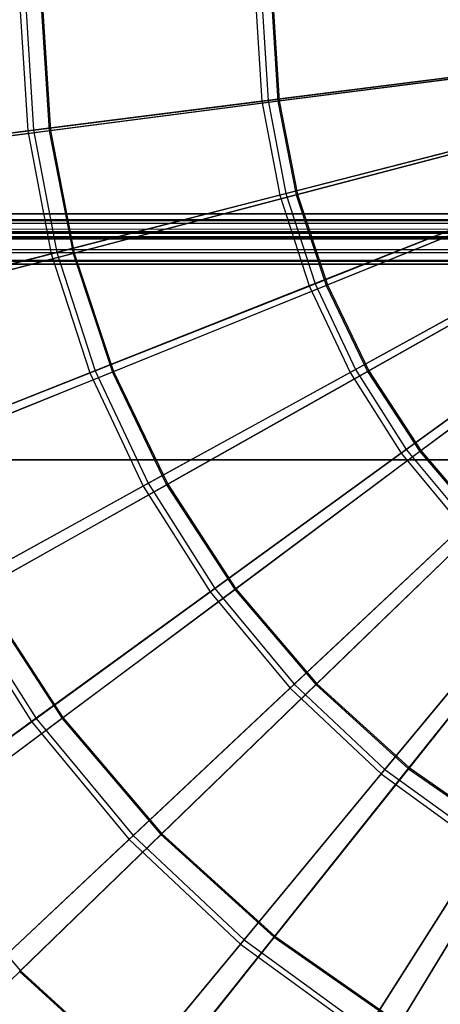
# Model space of a CAD drawing. Extents: x 0.2 to 40.1, y -6.7 to 6.7.
# Tile 345 of 516: x 28.079 to 28.736, y -4.985 to -3.446. Entities that reach past the tile are written whole.
import ezdxf

# ---------------------------------------------------------------- set-up
doc = ezdxf.new("R2010")
doc.units = 0
doc.header["$MEASUREMENT"] = 0
doc.layers.get('0').update_dxf_attribs({"color": 13, "linetype": 'CONTINUOUS'})

# ---------------------------------------------------------------- blocks, each defined once
blk = doc.blocks.new('SNOWBALL_XIV_PM3_STL')
at = {"color": 0}
for p, q in [((28.0788, -3.4242, 14.1268), (28.0911, -3.6195, 14.1268)), ((28.0788, -3.4242, 14.1268), (28.0911, -3.6195, 14.1268)), ((28.088, -3.4242, 19.7151), (28.1002, -3.6183, 19.7151)), ((28.088, -3.4242, 19.7151), (28.1002, -3.6183, 19.7151)), ((28.1121, -3.4242, 14.1727), (28.1246, -3.6192, 14.1727)), ((28.1121, -3.4242, 14.1727), (28.1246, -3.6192, 14.1727)), ((28.1141, -3.4242, 19.67), (28.1266, -3.6189, 19.67)), ((28.1141, -3.4242, 19.67), (28.1266, -3.6189, 19.67)), ((28.4479, -3.4242, 13.9628), (28.4573, -3.5732, 13.9628)), ((28.4479, -3.4242, 13.9628), (28.4573, -3.5732, 13.9628)), ((28.4576, -3.4242, 19.8779), (28.4669, -3.572, 19.8779)), ((28.4576, -3.4242, 19.8779), (28.4669, -3.572, 19.8779)), ((28.4728, -3.4242, 14.0093), (28.4823, -3.5731, 14.0093)), ((28.4728, -3.4242, 14.0093), (28.4823, -3.5731, 14.0093)), ((28.4749, -3.4242, 19.8332), (28.4845, -3.5728, 19.8332)), ((28.4749, -3.4242, 19.8332), (28.4845, -3.5728, 19.8332)), ((28.8413, -3.5247, 13.8473), (28.4573, -3.5732, 13.9628)), ((28.8413, -3.5247, 13.8473), (28.4573, -3.5732, 13.9628)), ((28.4669, -3.572, 19.8779), (28.8513, -3.5235, 19.9921)), ((28.4669, -3.572, 19.8779), (28.8513, -3.5235, 19.9921)), ((28.8578, -3.5247, 13.8929), (28.4823, -3.5731, 14.0093)), ((28.8578, -3.5247, 13.8929), (28.4823, -3.5731, 14.0093)), ((28.4845, -3.5728, 19.8332), (28.86, -3.5244, 19.9493)), ((28.4845, -3.5728, 19.8332), (28.86, -3.5244, 19.9493)), ((28.4573, -3.5732, 13.9628), (28.0911, -3.6195, 14.1268)), ((28.4573, -3.5732, 13.9628), (28.0911, -3.6195, 14.1268)), ((28.1002, -3.6183, 19.7151), (28.4669, -3.572, 19.8779)), ((28.1002, -3.6183, 19.7151), (28.4669, -3.572, 19.8779)), ((28.4823, -3.5731, 14.0093), (28.1246, -3.6192, 14.1727)), ((28.4823, -3.5731, 14.0093), (28.1246, -3.6192, 14.1727)), ((28.1266, -3.6189, 19.67), (28.4845, -3.5728, 19.8332)), ((28.1266, -3.6189, 19.67), (28.4845, -3.5728, 19.8332)), ((28.4573, -3.5732, 13.9628), (28.4853, -3.7199, 13.9628)), ((28.4573, -3.5732, 13.9628), (28.4853, -3.7199, 13.9628)), ((28.4669, -3.572, 19.8779), (28.4947, -3.7175, 19.8779)), ((28.4669, -3.572, 19.8779), (28.4947, -3.7175, 19.8779)), ((28.4823, -3.5731, 14.0093), (28.5109, -3.7195, 14.0093)), ((28.4823, -3.5731, 14.0093), (28.5109, -3.7195, 14.0093)), ((28.4845, -3.5728, 19.8332), (28.5129, -3.719, 19.8332)), ((28.4845, -3.5728, 19.8332), (28.5129, -3.719, 19.8332)), ((28.0911, -3.6195, 14.1268), (27.7488, -3.6627, 14.3367)), ((28.0911, -3.6195, 14.1268), (27.7488, -3.6627, 14.3367)), ((27.7572, -3.6617, 19.5064), (28.1002, -3.6183, 19.7151)), ((27.7572, -3.6617, 19.5064), (28.1002, -3.6183, 19.7151)), ((28.1246, -3.6192, 14.1727), (27.7903, -3.6623, 14.3807)), ((28.1246, -3.6192, 14.1727), (27.7903, -3.6623, 14.3807)), ((27.7922, -3.6621, 19.4623), (28.1266, -3.6189, 19.67)), ((27.7922, -3.6621, 19.4623), (28.1266, -3.6189, 19.67)), ((28.0911, -3.6195, 14.1268), (28.1278, -3.8117, 14.1268)), ((28.0911, -3.6195, 14.1268), (28.1278, -3.8117, 14.1268)), ((28.1002, -3.6183, 19.7151), (28.1367, -3.8094, 19.7151)), ((28.1002, -3.6183, 19.7151), (28.1367, -3.8094, 19.7151)), ((28.1246, -3.6192, 14.1727), (28.162, -3.811, 14.1727)), ((28.1246, -3.6192, 14.1727), (28.162, -3.811, 14.1727)), ((28.1266, -3.6189, 19.67), (28.1639, -3.8105, 19.67)), ((28.1266, -3.6189, 19.67), (28.1639, -3.8105, 19.67)), ((28.8601, -3.6237, 13.8473), (28.4853, -3.7199, 13.9628)), ((28.8601, -3.6237, 13.8473), (28.4853, -3.7199, 13.9628)), ((28.4947, -3.7175, 19.8779), (28.8699, -3.6212, 19.9921)), ((28.4947, -3.7175, 19.8779), (28.8699, -3.6212, 19.9921)), ((28.877, -3.6235, 13.8929), (28.5109, -3.7195, 14.0093)), ((28.877, -3.6235, 13.8929), (28.5109, -3.7195, 14.0093)), ((28.5129, -3.719, 19.8332), (28.8792, -3.623, 19.9493)), ((28.5129, -3.719, 19.8332), (28.8792, -3.623, 19.9493)), ((28.4853, -3.7199, 13.9628), (28.1278, -3.8117, 14.1268)), ((28.4853, -3.7199, 13.9628), (28.1278, -3.8117, 14.1268)), ((28.1367, -3.8094, 19.7151), (28.4947, -3.7175, 19.8779)), ((28.1367, -3.8094, 19.7151), (28.4947, -3.7175, 19.8779)), ((28.5109, -3.7195, 14.0093), (28.162, -3.811, 14.1727)), ((28.5109, -3.7195, 14.0093), (28.162, -3.811, 14.1727)), ((28.1639, -3.8105, 19.67), (28.5129, -3.719, 19.8332)), ((28.1639, -3.8105, 19.67), (28.5129, -3.719, 19.8332)), ((28.4853, -3.7199, 13.9628), (28.5314, -3.862, 13.9628)), ((28.4853, -3.7199, 13.9628), (28.5314, -3.862, 13.9628)), ((28.4947, -3.7175, 19.8779), (28.5405, -3.8584, 19.8779)), ((28.4947, -3.7175, 19.8779), (28.5405, -3.8584, 19.8779)), ((28.5109, -3.7195, 14.0093), (28.5579, -3.8611, 14.0093)), ((28.5109, -3.7195, 14.0093), (28.5579, -3.8611, 14.0093)), ((28.5129, -3.719, 19.8332), (28.5599, -3.8603, 19.8332)), ((28.5129, -3.719, 19.8332), (28.5599, -3.8603, 19.8332)), ((28.8913, -3.7195, 13.8473), (28.5314, -3.862, 13.9628)), ((28.8913, -3.7195, 13.8473), (28.5314, -3.862, 13.9628)), ((28.5405, -3.8584, 19.8779), (28.9007, -3.7158, 19.9921)), ((28.5405, -3.8584, 19.8779), (28.9007, -3.7158, 19.9921)), ((28.9087, -3.7191, 13.8929), (28.5579, -3.8611, 14.0093)), ((28.9087, -3.7191, 13.8929), (28.5579, -3.8611, 14.0093)), ((28.5599, -3.8603, 19.8332), (28.9108, -3.7183, 19.9493)), ((28.5599, -3.8603, 19.8332), (28.9108, -3.7183, 19.9493)), ((0.8788, -3.7801, 51.6919), (39.3922, -3.749, 51.6983)), ((0.8788, -3.7801, 51.6919), (39.3922, -3.749, 51.6983)), ((0.8883, -3.749, 51.6983), (39.3922, -3.749, 51.6983)), ((39.3922, -3.749, 51.6589), (0.8883, -3.749, 51.6589)), ((0.8883, -3.749, 51.6983), (39.3922, -3.749, 51.6983)), ((0.8883, -3.749, 51.6589), (39.4012, -3.7638, 51.656)), ((0.8883, -3.749, 51.6589), (39.4012, -3.7638, 51.656)), ((39.3922, -3.749, 51.6589), (0.8883, -3.749, 51.6589)), ((0.8788, -3.7646, 51.6557), (39.4012, -3.7638, 51.656)), ((0.8788, -3.7646, 51.6557), (39.4012, -3.7638, 51.656)), ((39.4105, -3.7769, 51.6474), (0.8788, -3.7646, 51.6557)), ((39.4105, -3.7769, 51.6474), (0.8788, -3.7646, 51.6557)), ((0.8607, -3.7855, 51.6344), (39.4105, -3.7769, 51.6474)), ((0.8607, -3.7855, 51.6344), (39.4105, -3.7769, 51.6474)), ((39.4193, -3.7852, 51.6351), (0.8607, -3.7855, 51.6344)), ((39.4193, -3.7852, 51.6351), (0.8607, -3.7855, 51.6344)), ((39.4206, -3.786, 51.6332), (0.8607, -3.7855, 51.6344)), ((39.4206, -3.786, 51.6332), (0.8607, -3.7855, 51.6344)), ((39.4288, -3.7884, 51.6196), (0.8607, -3.7855, 51.6344)), ((39.4288, -3.7884, 51.6196), (0.8607, -3.7855, 51.6344)), ((0.87, -3.7769, 51.6474), (39.4105, -3.7769, 51.6474)), ((0.87, -3.7769, 51.6474), (39.4105, -3.7769, 51.6474)), ((0.87, -3.8047, 51.6752), (39.4012, -3.7787, 51.6925)), ((0.87, -3.8047, 51.6752), (39.4012, -3.7787, 51.6925)), ((0.8788, -3.7801, 51.6919), (39.4012, -3.7787, 51.6925)), ((0.8788, -3.7801, 51.6919), (39.4012, -3.7787, 51.6925)), ((39.4288, -3.7884, 51.6196), (0.8517, -3.7884, 51.6196)), ((0.8517, -3.7884, 50.9109), (39.4288, -3.7884, 50.9109)), ((39.4288, -3.7884, 51.6196), (0.8517, -3.7884, 51.6196)), ((0.8517, -3.7884, 50.9109), (39.4288, -3.7884, 50.9109)), ((0.8607, -3.822, 51.6492), (39.4105, -3.8047, 51.6752)), ((0.8607, -3.822, 51.6492), (39.4105, -3.8047, 51.6752)), ((0.87, -3.8047, 51.6752), (39.4105, -3.8047, 51.6752)), ((0.87, -3.8047, 51.6752), (39.4105, -3.8047, 51.6752)), ((28.1278, -3.8117, 14.1268), (27.7936, -3.8975, 14.3367)), ((28.1278, -3.8117, 14.1268), (27.7936, -3.8975, 14.3367)), ((27.8018, -3.8954, 19.5064), (28.1367, -3.8094, 19.7151)), ((27.8018, -3.8954, 19.5064), (28.1367, -3.8094, 19.7151)), ((28.162, -3.811, 14.1727), (27.8359, -3.8965, 14.3807)), ((28.162, -3.811, 14.1727), (27.8359, -3.8965, 14.3807)), ((27.8378, -3.896, 19.4623), (28.1639, -3.8105, 19.67)), ((27.8378, -3.896, 19.4623), (28.1639, -3.8105, 19.67)), ((28.1278, -3.8117, 14.1268), (28.1883, -3.9978, 14.1268)), ((28.1278, -3.8117, 14.1268), (28.1883, -3.9978, 14.1268)), ((28.1367, -3.8094, 19.7151), (28.1968, -3.9945, 19.7151)), ((28.1367, -3.8094, 19.7151), (28.1968, -3.9945, 19.7151)), ((28.162, -3.811, 14.1727), (28.2235, -3.9965, 14.1727)), ((28.162, -3.811, 14.1727), (28.2235, -3.9965, 14.1727)), ((28.1639, -3.8105, 19.67), (28.2254, -3.9957, 19.67)), ((28.1639, -3.8105, 19.67), (28.2254, -3.9957, 19.67)), ((28.9342, -3.8107, 13.8473), (28.595, -3.9971, 13.9628)), ((28.9342, -3.8107, 13.8473), (28.595, -3.9971, 13.9628)), ((28.6035, -3.9924, 19.8779), (28.943, -3.8058, 19.9921)), ((28.6035, -3.9924, 19.8779), (28.943, -3.8058, 19.9921)), ((28.9524, -3.8098, 13.8929), (28.6226, -3.9956, 14.0093)), ((28.9524, -3.8098, 13.8929), (28.6226, -3.9956, 14.0093)), ((28.6245, -3.9945, 19.8332), (28.9544, -3.8087, 19.9493)), ((28.6245, -3.9945, 19.8332), (28.9544, -3.8087, 19.9493)), ((0.8517, -3.8278, 51.6196), (39.4193, -3.8214, 51.6507)), ((0.8517, -3.8278, 51.6196), (39.4193, -3.8214, 51.6507)), ((0.8517, -3.8278, 51.6196), (39.4288, -3.8278, 51.6196)), ((39.4288, -3.8278, 50.9109), (0.8517, -3.8278, 50.9109)), ((39.4288, -3.8278, 50.9109), (0.8517, -3.8278, 50.9109)), ((0.8517, -3.8278, 51.6196), (39.4288, -3.8278, 51.6196)), ((0.8607, -3.822, 51.6492), (39.4193, -3.8214, 51.6507)), ((0.8607, -3.822, 51.6492), (39.4193, -3.8214, 51.6507)), ((28.5314, -3.862, 13.9628), (28.1883, -3.9978, 14.1268)), ((28.5314, -3.862, 13.9628), (28.1883, -3.9978, 14.1268)), ((28.1968, -3.9945, 19.7151), (28.5405, -3.8584, 19.8779)), ((28.1968, -3.9945, 19.7151), (28.5405, -3.8584, 19.8779)), ((28.5579, -3.8611, 14.0093), (28.2235, -3.9965, 14.1727)), ((28.5579, -3.8611, 14.0093), (28.2235, -3.9965, 14.1727)), ((28.2254, -3.9957, 19.67), (28.5599, -3.8603, 19.8332)), ((28.2254, -3.9957, 19.67), (28.5599, -3.8603, 19.8332)), ((28.5314, -3.862, 13.9628), (28.595, -3.9971, 13.9628)), ((28.5314, -3.862, 13.9628), (28.595, -3.9971, 13.9628)), ((28.5405, -3.8584, 19.8779), (28.6035, -3.9924, 19.8779)), ((28.5405, -3.8584, 19.8779), (28.6035, -3.9924, 19.8779)), ((28.5579, -3.8611, 14.0093), (28.6226, -3.9956, 14.0093)), ((28.5579, -3.8611, 14.0093), (28.6226, -3.9956, 14.0093)), ((28.5599, -3.8603, 19.8332), (28.6245, -3.9945, 19.8332)), ((28.5599, -3.8603, 19.8332), (28.6245, -3.9945, 19.8332)), ((28.6829, -4.1175, 19.8779), (28.9963, -3.8898, 19.9921)), ((28.6829, -4.1175, 19.8779), (28.9963, -3.8898, 19.9921)), ((29.0074, -3.8942, 13.8929), (28.704, -4.1206, 14.0093)), ((29.0074, -3.8942, 13.8929), (28.704, -4.1206, 14.0093)), ((28.7057, -4.1193, 19.8332), (29.0092, -3.8929, 19.9493)), ((28.7057, -4.1193, 19.8332), (29.0092, -3.8929, 19.9493)), ((28.9882, -3.8957, 13.8473), (28.6751, -4.1232, 13.9628)), ((28.9882, -3.8957, 13.8473), (28.6751, -4.1232, 13.9628)), ((28.1883, -3.9978, 14.1268), (27.8674, -4.1249, 14.3367)), ((28.1883, -3.9978, 14.1268), (27.8674, -4.1249, 14.3367)), ((27.8753, -4.1217, 19.5064), (28.1968, -3.9945, 19.7151)), ((27.8753, -4.1217, 19.5064), (28.1968, -3.9945, 19.7151)), ((28.2235, -3.9965, 14.1727), (27.9111, -4.123, 14.3807)), ((28.2235, -3.9965, 14.1727), (27.9111, -4.123, 14.3807)), ((27.9129, -4.1223, 19.4623), (28.2254, -3.9957, 19.67)), ((27.9129, -4.1223, 19.4623), (28.2254, -3.9957, 19.67)), ((28.1883, -3.9978, 14.1268), (28.2716, -4.1749, 14.1268)), ((28.1883, -3.9978, 14.1268), (28.2716, -4.1749, 14.1268)), ((28.1968, -3.9945, 19.7151), (28.2796, -4.1705, 19.7151)), ((28.1968, -3.9945, 19.7151), (28.2796, -4.1705, 19.7151)), ((28.2235, -3.9965, 14.1727), (28.3083, -4.1726, 14.1727)), ((28.2235, -3.9965, 14.1727), (28.3083, -4.1726, 14.1727)), ((28.2254, -3.9957, 19.67), (28.3101, -4.1716, 19.67)), ((28.2254, -3.9957, 19.67), (28.3101, -4.1716, 19.67)), ((28.595, -3.9971, 13.9628), (28.2716, -4.1749, 14.1268)), ((28.595, -3.9971, 13.9628), (28.2716, -4.1749, 14.1268)), ((28.2796, -4.1705, 19.7151), (28.6035, -3.9924, 19.8779)), ((28.2796, -4.1705, 19.7151), (28.6035, -3.9924, 19.8779)), ((28.6226, -3.9956, 14.0093), (28.3083, -4.1726, 14.1727)), ((28.6226, -3.9956, 14.0093), (28.3083, -4.1726, 14.1727)), ((28.3101, -4.1716, 19.67), (28.6245, -3.9945, 19.8332)), ((28.3101, -4.1716, 19.67), (28.6245, -3.9945, 19.8332)), ((28.595, -3.9971, 13.9628), (28.6751, -4.1232, 13.9628)), ((28.595, -3.9971, 13.9628), (28.6751, -4.1232, 13.9628)), ((28.6035, -3.9924, 19.8779), (28.6829, -4.1175, 19.8779)), ((28.6035, -3.9924, 19.8779), (28.6829, -4.1175, 19.8779)), ((28.6226, -3.9956, 14.0093), (28.704, -4.1206, 14.0093)), ((28.6226, -3.9956, 14.0093), (28.704, -4.1206, 14.0093)), ((28.6245, -3.9945, 19.8332), (28.7057, -4.1193, 19.8332)), ((28.6245, -3.9945, 19.8332), (28.7057, -4.1193, 19.8332)), ((28.6751, -4.1232, 13.9628), (28.3765, -4.3402, 14.1268)), ((28.6751, -4.1232, 13.9628), (28.3765, -4.3402, 14.1268)), ((28.3839, -4.3348, 19.7151), (28.6829, -4.1175, 19.8779)), ((28.3839, -4.3348, 19.7151), (28.6829, -4.1175, 19.8779)), ((28.704, -4.1206, 14.0093), (28.4149, -4.3364, 14.1727)), ((28.704, -4.1206, 14.0093), (28.4149, -4.3364, 14.1727)), ((28.4166, -4.3352, 19.67), (28.7057, -4.1193, 19.8332)), ((28.4166, -4.3352, 19.67), (28.7057, -4.1193, 19.8332)), ((28.6751, -4.1232, 13.9628), (28.7703, -4.2383, 13.9628)), ((28.6751, -4.1232, 13.9628), (28.7703, -4.2383, 13.9628)), ((28.6829, -4.1175, 19.8779), (28.7773, -4.2316, 19.8779)), ((28.6829, -4.1175, 19.8779), (28.7773, -4.2316, 19.8779)), ((28.704, -4.1206, 14.0093), (28.8007, -4.2342, 14.0093)), ((28.704, -4.1206, 14.0093), (28.8007, -4.2342, 14.0093)), ((28.7057, -4.1193, 19.8332), (28.8023, -4.2327, 19.8332)), ((28.7057, -4.1193, 19.8332), (28.8023, -4.2327, 19.8332)), ((0.8489, -4.1339, 50.8714), (39.4316, -4.1339, 50.8714)), ((39.4316, -4.1339, 50.9108), (0.8489, -4.1339, 50.9108)), ((0.8489, -4.1339, 50.8714), (39.4316, -4.1339, 50.8714)), ((39.4316, -4.1339, 50.9108), (0.8489, -4.1339, 50.9108)), ((27.9767, -4.3371, 19.5064), (28.2796, -4.1705, 19.7151)), ((27.9767, -4.3371, 19.5064), (28.2796, -4.1705, 19.7151)), ((28.2796, -4.1705, 19.7151), (28.3839, -4.3348, 19.7151)), ((28.2796, -4.1705, 19.7151), (28.3839, -4.3348, 19.7151)), ((28.2716, -4.1749, 14.1268), (27.9692, -4.3412, 14.3367)), ((28.2716, -4.1749, 14.1268), (27.9692, -4.3412, 14.3367)), ((28.3083, -4.1726, 14.1727), (28.0147, -4.338, 14.3807)), ((28.3083, -4.1726, 14.1727), (28.0147, -4.338, 14.3807)), ((28.0163, -4.337, 19.4623), (28.3101, -4.1716, 19.67)), ((28.0163, -4.337, 19.4623), (28.3101, -4.1716, 19.67)), ((28.2716, -4.1749, 14.1268), (28.3765, -4.3402, 14.1268)), ((28.2716, -4.1749, 14.1268), (28.3765, -4.3402, 14.1268)), ((28.3083, -4.1726, 14.1727), (28.4149, -4.3364, 14.1727)), ((28.3083, -4.1726, 14.1727), (28.4149, -4.3364, 14.1727)), ((28.3101, -4.1716, 19.67), (28.4166, -4.3352, 19.67)), ((28.3101, -4.1716, 19.67), (28.4166, -4.3352, 19.67)), ((28.5079, -4.4847, 19.7151), (28.7773, -4.2316, 19.8779)), ((28.5079, -4.4847, 19.7151), (28.7773, -4.2316, 19.8779)), ((28.5431, -4.4838, 19.67), (28.8023, -4.2327, 19.8332)), ((28.5431, -4.4838, 19.67), (28.8023, -4.2327, 19.8332)), ((28.7703, -4.2383, 13.9628), (28.5012, -4.4909, 14.1268)), ((28.7703, -4.2383, 13.9628), (28.5012, -4.4909, 14.1268)), ((28.8007, -4.2342, 14.0093), (28.5416, -4.4852, 14.1727)), ((28.8007, -4.2342, 14.0093), (28.5416, -4.4852, 14.1727)), ((27.9767, -4.3371, 19.5064), (28.1042, -4.538, 19.5064)), ((27.9767, -4.3371, 19.5064), (28.1042, -4.538, 19.5064)), ((28.0147, -4.338, 14.3807), (28.1448, -4.538, 14.3807)), ((28.0147, -4.338, 14.3807), (28.1448, -4.538, 14.3807)), ((28.0163, -4.337, 19.4623), (28.1463, -4.5368, 19.4623)), ((28.0163, -4.337, 19.4623), (28.1463, -4.5368, 19.4623)), ((28.3765, -4.3402, 14.1268), (28.0973, -4.543, 14.3367)), ((28.3765, -4.3402, 14.1268), (28.0973, -4.543, 14.3367)), ((28.1042, -4.538, 19.5064), (28.3839, -4.3348, 19.7151)), ((28.1042, -4.538, 19.5064), (28.3839, -4.3348, 19.7151)), ((28.4149, -4.3364, 14.1727), (28.1448, -4.538, 14.3807)), ((28.4149, -4.3364, 14.1727), (28.1448, -4.538, 14.3807)), ((28.1463, -4.5368, 19.4623), (28.4166, -4.3352, 19.67)), ((28.1463, -4.5368, 19.4623), (28.4166, -4.3352, 19.67)), ((28.3765, -4.3402, 14.1268), (28.5012, -4.4909, 14.1268)), ((28.3765, -4.3402, 14.1268), (28.5012, -4.4909, 14.1268)), ((28.3839, -4.3348, 19.7151), (28.5079, -4.4847, 19.7151)), ((28.3839, -4.3348, 19.7151), (28.5079, -4.4847, 19.7151)), ((28.4149, -4.3364, 14.1727), (28.5416, -4.4852, 14.1727)), ((28.4149, -4.3364, 14.1727), (28.5416, -4.4852, 14.1727)), ((28.4166, -4.3352, 19.67), (28.5431, -4.4838, 19.67)), ((28.4166, -4.3352, 19.67), (28.5431, -4.4838, 19.67)), ((28.8791, -4.3405, 13.9628), (28.6439, -4.6249, 14.1268)), ((28.8791, -4.3405, 13.9628), (28.6439, -4.6249, 14.1268)), ((28.6497, -4.6178, 19.7151), (28.8853, -4.3331, 19.8779)), ((28.6497, -4.6178, 19.7151), (28.8853, -4.3331, 19.8779)), ((28.9112, -4.3346, 14.0093), (28.6863, -4.6166, 14.1727)), ((28.9112, -4.3346, 14.0093), (28.6863, -4.6166, 14.1727)), ((28.6876, -4.615, 19.67), (28.9125, -4.3329, 19.8332)), ((28.6876, -4.615, 19.67), (28.9125, -4.3329, 19.8332)), ((27.9692, -4.3412, 14.3367), (28.0973, -4.543, 14.3367)), ((27.9692, -4.3412, 14.3367), (28.0973, -4.543, 14.3367)), ((28.5012, -4.4909, 14.1268), (28.2497, -4.7272, 14.3367)), ((28.5012, -4.4909, 14.1268), (28.2497, -4.7272, 14.3367)), ((28.2559, -4.7213, 19.5064), (28.5079, -4.4847, 19.7151)), ((28.2559, -4.7213, 19.5064), (28.5079, -4.4847, 19.7151)), ((28.5416, -4.4852, 14.1727), (28.2995, -4.7196, 14.3807)), ((28.5416, -4.4852, 14.1727), (28.2995, -4.7196, 14.3807)), ((28.3009, -4.7183, 19.4623), (28.5431, -4.4838, 19.67)), ((28.3009, -4.7183, 19.4623), (28.5431, -4.4838, 19.67)), ((28.5012, -4.4909, 14.1268), (28.6439, -4.6249, 14.1268)), ((28.5012, -4.4909, 14.1268), (28.6439, -4.6249, 14.1268)), ((28.5079, -4.4847, 19.7151), (28.6497, -4.6178, 19.7151)), ((28.5079, -4.4847, 19.7151), (28.6497, -4.6178, 19.7151)), ((28.5416, -4.4852, 14.1727), (28.6863, -4.6166, 14.1727)), ((28.5416, -4.4852, 14.1727), (28.6863, -4.6166, 14.1727)), ((28.5431, -4.4838, 19.67), (28.6876, -4.615, 19.67)), ((28.5431, -4.4838, 19.67), (28.6876, -4.615, 19.67)), ((27.8483, -4.7239, 19.2551), (28.1042, -4.538, 19.5064)), ((27.8483, -4.7239, 19.2551), (28.1042, -4.538, 19.5064)), ((28.1448, -4.538, 14.3807), (27.8981, -4.7221, 14.6297)), ((28.1448, -4.538, 14.3807), (27.8981, -4.7221, 14.6297)), ((27.8994, -4.7211, 19.2135), (28.1463, -4.5368, 19.4623)), ((27.8994, -4.7211, 19.2135), (28.1463, -4.5368, 19.4623)), ((28.1042, -4.538, 19.5064), (28.2559, -4.7213, 19.5064)), ((28.1042, -4.538, 19.5064), (28.2559, -4.7213, 19.5064)), ((28.1448, -4.538, 14.3807), (28.2995, -4.7196, 14.3807)), ((28.1448, -4.538, 14.3807), (28.2995, -4.7196, 14.3807)), ((28.1463, -4.5368, 19.4623), (28.3009, -4.7183, 19.4623)), ((28.1463, -4.5368, 19.4623), (28.3009, -4.7183, 19.4623)), ((28.0973, -4.543, 14.3367), (27.8421, -4.7284, 14.5889)), ((28.0973, -4.543, 14.3367), (27.8421, -4.7284, 14.5889)), ((28.0973, -4.543, 14.3367), (28.2497, -4.7272, 14.3367)), ((28.0973, -4.543, 14.3367), (28.2497, -4.7272, 14.3367)), ((28.6863, -4.6166, 14.1727), (28.4762, -4.8801, 14.3807)), ((28.6863, -4.6166, 14.1727), (28.4762, -4.8801, 14.3807)), ((28.4773, -4.8786, 19.4623), (28.6876, -4.615, 19.67)), ((28.4773, -4.8786, 19.4623), (28.6876, -4.615, 19.67)), ((28.6863, -4.6166, 14.1727), (28.8466, -4.7284, 14.1727)), ((28.6863, -4.6166, 14.1727), (28.8466, -4.7284, 14.1727)), ((28.6876, -4.615, 19.67), (28.8476, -4.7266, 19.67)), ((28.6876, -4.615, 19.67), (28.8476, -4.7266, 19.67)), ((28.6439, -4.6249, 14.1268), (28.4239, -4.8908, 14.3367)), ((28.6439, -4.6249, 14.1268), (28.4239, -4.8908, 14.3367)), ((28.4293, -4.8843, 19.5064), (28.6497, -4.6178, 19.7151)), ((28.4293, -4.8843, 19.5064), (28.6497, -4.6178, 19.7151)), ((28.6439, -4.6249, 14.1268), (28.8022, -4.7399, 14.1268)), ((28.6439, -4.6249, 14.1268), (28.8022, -4.7399, 14.1268)), ((28.6497, -4.6178, 19.7151), (28.8071, -4.7322, 19.7151)), ((28.6497, -4.6178, 19.7151), (28.8071, -4.7322, 19.7151)), ((27.8994, -4.7211, 19.2135), (28.0796, -4.9327, 19.2135)), ((27.8994, -4.7211, 19.2135), (28.0796, -4.9327, 19.2135)), ((28.0253, -4.9378, 19.2551), (28.2559, -4.7213, 19.5064)), ((28.0253, -4.9378, 19.2551), (28.2559, -4.7213, 19.5064)), ((28.2995, -4.7196, 14.3807), (28.0783, -4.9338, 14.6297)), ((28.2995, -4.7196, 14.3807), (28.0783, -4.9338, 14.6297)), ((28.0796, -4.9327, 19.2135), (28.3009, -4.7183, 19.4623)), ((28.0796, -4.9327, 19.2135), (28.3009, -4.7183, 19.4623)), ((28.2559, -4.7213, 19.5064), (28.4293, -4.8843, 19.5064)), ((28.2559, -4.7213, 19.5064), (28.4293, -4.8843, 19.5064)), ((28.2995, -4.7196, 14.3807), (28.4762, -4.8801, 14.3807)), ((28.2995, -4.7196, 14.3807), (28.4762, -4.8801, 14.3807)), ((28.3009, -4.7183, 19.4623), (28.4773, -4.8786, 19.4623)), ((28.3009, -4.7183, 19.4623), (28.4773, -4.8786, 19.4623)), ((28.2497, -4.7272, 14.3367), (28.0198, -4.9431, 14.5889)), ((28.2497, -4.7272, 14.3367), (28.0198, -4.9431, 14.5889)), ((28.2497, -4.7272, 14.3367), (28.4239, -4.8908, 14.3367)), ((28.2497, -4.7272, 14.3367), (28.4239, -4.8908, 14.3367)), ((28.8022, -4.7399, 14.1268), (28.6173, -5.0313, 14.3367)), ((28.8022, -4.7399, 14.1268), (28.6173, -5.0313, 14.3367)), ((28.6218, -5.0241, 19.5064), (28.8071, -4.7322, 19.7151)), ((28.6218, -5.0241, 19.5064), (28.8071, -4.7322, 19.7151)), ((28.8466, -4.7284, 14.1727), (28.6719, -5.0166, 14.3807)), ((28.8466, -4.7284, 14.1727), (28.6719, -5.0166, 14.3807)), ((28.6728, -5.015, 19.4623), (28.8476, -4.7266, 19.67)), ((28.6728, -5.015, 19.4623), (28.8476, -4.7266, 19.67)), ((28.2852, -5.1195, 19.2135), (28.4773, -4.8786, 19.4623)), ((28.2852, -5.1195, 19.2135), (28.4773, -4.8786, 19.4623)), ((28.4773, -4.8786, 19.4623), (28.6728, -5.015, 19.4623)), ((28.4773, -4.8786, 19.4623), (28.6728, -5.015, 19.4623)), ((28.4239, -4.8908, 14.3367), (28.2229, -5.1338, 14.5889)), ((28.4239, -4.8908, 14.3367), (28.2229, -5.1338, 14.5889)), ((28.2278, -5.1279, 19.2551), (28.4293, -4.8843, 19.5064)), ((28.2278, -5.1279, 19.2551), (28.4293, -4.8843, 19.5064)), ((28.4762, -4.8801, 14.3807), (28.2842, -5.1208, 14.6297)), ((28.4762, -4.8801, 14.3807), (28.2842, -5.1208, 14.6297)), ((28.4239, -4.8908, 14.3367), (28.6173, -5.0313, 14.3367)), ((28.4239, -4.8908, 14.3367), (28.6173, -5.0313, 14.3367)), ((28.4293, -4.8843, 19.5064), (28.6218, -5.0241, 19.5064)), ((28.4293, -4.8843, 19.5064), (28.6218, -5.0241, 19.5064)), ((28.4762, -4.8801, 14.3807), (28.6719, -5.0166, 14.3807)), ((28.4762, -4.8801, 14.3807), (28.6719, -5.0166, 14.3807)), ((27.8827, -5.1233, 18.9276), (28.0796, -4.9327, 19.2135)), ((27.8827, -5.1233, 18.9276), (28.0796, -4.9327, 19.2135)), ((28.0783, -4.9338, 14.6297), (28.2842, -5.1208, 14.6297)), ((28.0783, -4.9338, 14.6297), (28.2842, -5.1208, 14.6297)), ((28.0796, -4.9327, 19.2135), (28.2852, -5.1195, 19.2135)), ((28.0796, -4.9327, 19.2135), (28.2852, -5.1195, 19.2135))]:
    blk.add_line(p, q, dxfattribs=at)
blk = doc.blocks.new('GRUPUJ_1')
at = {"color": 0}
blk.add_blockref('SNOWBALL_XIV_PM3_STL', (-0.2062, 6.6596, -0.5119), dxfattribs=at)

msp = doc.modelspace()

# ---------------------------------------------------------------- block references
at = {"color": 0}
msp.add_blockref('GRUPUJ_1', (0.2062, -6.6596, 0.5119), dxfattribs=at)

doc.saveas('drawing.dxf')
